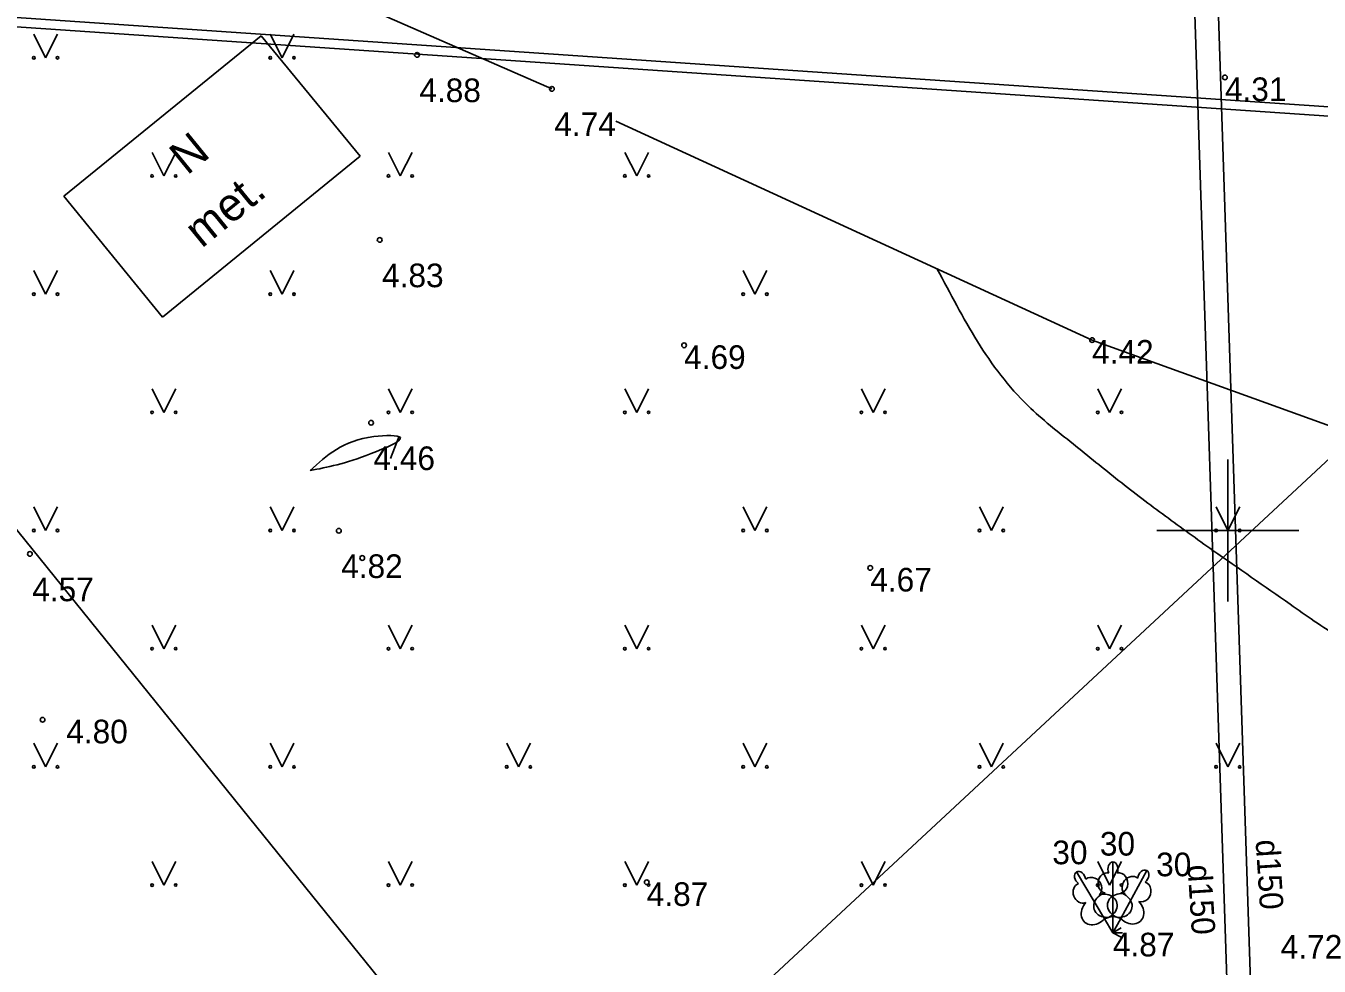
# Model space of a CAD drawing. Extents: x 519536 to 519949, y 326041 to 326519.
# Drawn here: x 519774.58 to 519801.93, y 326190.79 to 326210.68 of the extents above; entities that cross this region are included whole.
import ezdxf

# ---------------------------------------------------------------- set-up
doc = ezdxf.new("R2010")
doc.units = 0
for name, color, linetype in [('BUVE_EKAS_BPAL_####_#', 7, 'Continuous'), ('BUVE_EKAS_RAKS_TKST_#', 7, 'Continuous'), ('CELI_CMAL_####_####_#', 7, 'Continuous'), ('ELEK_VADP_ZSPR_####_#', 7, 'Continuous'), ('GEOD_ELEM_####_####_#', 7, 'Continuous'), ('RELJ_AATZ_####_TKST_#', 7, 'Continuous'), ('RELJ_ELEM_####_####_#', 7, 'Continuous'), ('RELJ_HORZ_PAMT_####_#', 7, 'Continuous'), ('SKAN_VADP_NEDR_####_#', 7, 'Continuous'), ('SKAN_VADP_NEDR_TKST_#', 7, 'Continuous'), ('SKAN_VADP_PAST_####_#', 7, 'Continuous'), ('TERT_DIAM_####_TKST_#', 7, 'Continuous'), ('TERT_ELEM_####_####_#', 7, 'Continuous')]:
    doc.layers.add(name, color=color, linetype=linetype)

msp = doc.modelspace()

# ---------------------------------------------------------------- linework, layer by layer
at = {"layer": 'BUVE_EKAS_BPAL_####_#'}
for p, q in [((519775.387, 326207.074), (519779.554, 326210.466)), ((519779.554, 326210.466), (519781.652, 326207.921)), ((519781.652, 326207.921), (519777.469, 326204.516)), ((519777.469, 326204.516), (519775.387, 326207.074))]:
    msp.add_line(p, q, dxfattribs=at)
at = {"layer": 'CELI_CMAL_####_####_#'}
for points in [[(519742.282, 326187.957), (519742.541, 326195.477), (519744.019, 326203.197), (519745.437, 326210.255), (519747.085, 326217.617), (519749.374, 326220.943), (519751.653, 326222.581), (519753.981, 326222.283), (519761.914, 326219.194), (519771.552, 326215.321), (519779.389, 326212.109), (519785.706, 326209.343)], [(519787.061, 326208.66), (519797.129, 326204.029), (519817.623, 326196.632), (519829.055, 326193.272), (519842.621, 326190.678), (519855.118, 326190.491), (519864.636, 326190.648), (519870.995, 326190.162)]]:
    msp.add_lwpolyline(points, dxfattribs=at)
at = {"layer": 'ELEK_VADP_ZSPR_####_#'}
for p, q in [((519788.357, 326209.7), (519688.534, 326216.495)), ((519788.626, 326209.882), (519688.83, 326216.675)), ((519792.704, 326209.404), (519788.357, 326209.7)), ((519792.769, 326209.6), (519788.626, 326209.882)), ((519809.106, 326208.287), (519792.704, 326209.404)), ((519809.12, 326208.487), (519792.769, 326209.6))]:
    msp.add_line(p, q, dxfattribs=at)
msp.add_lwpolyline([(519789.609, 326189.861), (519809.299, 326208.174)], dxfattribs=at)
at = {"layer": 'GEOD_ELEM_####_####_#'}
for p, q in [((519800, 326201.5), (519800, 326200)), ((519798.5, 326200), (519800, 326200)), ((519800, 326200), (519800, 326198.5)), ((519800, 326200), (519801.5, 326200))]:
    msp.add_line(p, q, dxfattribs=at)
at = {"layer": 'RELJ_ELEM_####_####_#'}
for centre in [(519782.853, 326210.062), (519785.706, 326209.343), (519799.938, 326209.584), (519782.064, 326206.147), (519788.502, 326203.918), (519797.129, 326204.029), (519781.882, 326202.279), (519781.2, 326199.996), (519774.666, 326199.505), (519781.696, 326199.419), (519792.438, 326199.21), (519774.936, 326195.998), (519787.711, 326192.559)]:
    msp.add_circle(centre, 0.05, dxfattribs=at)
at = {"layer": 'RELJ_HORZ_PAMT_####_#'}
msp.add_line((519782.477, 326201.993), (519782.295, 326201.527), dxfattribs=at)
for points in [[(519793.848, 326205.538), (519793.854, 326205.527), (519794.268, 326204.759), (519794.704, 326203.999), (519795.775, 326202.638), (519796.728, 326201.832), (519797.694, 326201.054), (519798.679, 326200.304), (519799.684, 326199.581), (519801.32, 326198.439), (519801.828, 326198.085), (519802.927, 326197.389), (519803.496, 326197.072), (519804.074, 326196.77), (519805.265, 326196.231), (519806.488, 326195.764), (519807.103, 326195.629), (519807.737, 326195.593), (519808.376, 326195.578), (519809.008, 326195.503), (519809.793, 326195.325), (519810.16, 326195.165), (519810.49, 326194.925), (519810.792, 326194.54), (519811.058, 326194.147), (519811.509, 326193.343), (519812.291, 326191.691), (519814.557, 326186.93), (519814.76, 326186.52), (519814.988, 326186.123), (519815.26, 326185.754), (519815.419, 326185.584), (519815.597, 326185.426), (519815.962, 326185.213), (519816.354, 326185.068), (519816.626, 326184.979), (519817.473, 326184.823), (519817.763, 326184.796), (519818.054, 326184.778), (519818.346, 326184.759), (519818.636, 326184.735), (519819.785, 326184.558), (519820.334, 326184.36), (519820.795, 326184.099)], [(519780.596, 326201.268), (519781.884, 326201.626), (519782.501, 326201.966), (519781.94, 326201.989), (519780.596, 326201.268)]]:
    msp.add_spline(points, degree=3, dxfattribs=at)
at = {"layer": 'SKAN_VADP_NEDR_####_#'}
for points in [[(519800.502, 326189.811), (519799.711, 326213.66)], [(519800.006, 326189.664), (519799.224, 326213.266)]]:
    msp.add_lwpolyline(points, dxfattribs=at)
at = {"layer": 'SKAN_VADP_PAST_####_#'}
for p, q in [((519780.057, 326192.993), (519767.461, 326208.593)), ((519783.917, 326188.213), (519780.057, 326192.993))]:
    msp.add_line(p, q, dxfattribs=at)
at = {"layer": 'TERT_ELEM_####_####_#'}
for p, q in [((519774.75, 326210.5), (519775, 326210)), ((519775, 326210), (519775.25, 326210.5)), ((519779.75, 326210.5), (519780, 326210)), ((519780, 326210), (519780.25, 326210.5)), ((519777.25, 326208), (519777.5, 326207.5)), ((519777.5, 326207.5), (519777.75, 326208)), ((519782.25, 326208), (519782.5, 326207.5)), ((519782.5, 326207.5), (519782.75, 326208)), ((519787.25, 326208), (519787.5, 326207.5)), ((519787.5, 326207.5), (519787.75, 326208)), ((519774.75, 326205.5), (519775, 326205)), ((519775, 326205), (519775.25, 326205.5)), ((519779.75, 326205.5), (519780, 326205)), ((519780, 326205), (519780.25, 326205.5)), ((519789.75, 326205.5), (519790, 326205)), ((519790, 326205), (519790.25, 326205.5)), ((519777.25, 326203), (519777.5, 326202.5)), ((519777.5, 326202.5), (519777.75, 326203)), ((519782.25, 326203), (519782.5, 326202.5)), ((519782.5, 326202.5), (519782.75, 326203)), ((519787.25, 326203), (519787.5, 326202.5)), ((519787.5, 326202.5), (519787.75, 326203)), ((519792.25, 326203), (519792.5, 326202.5)), ((519792.5, 326202.5), (519792.75, 326203)), ((519797.25, 326203), (519797.5, 326202.5)), ((519797.5, 326202.5), (519797.75, 326203)), ((519774.75, 326200.5), (519775, 326200)), ((519775, 326200), (519775.25, 326200.5)), ((519779.75, 326200.5), (519780, 326200)), ((519780, 326200), (519780.25, 326200.5)), ((519789.75, 326200.5), (519790, 326200)), ((519790, 326200), (519790.25, 326200.5)), ((519794.75, 326200.5), (519795, 326200)), ((519795, 326200), (519795.25, 326200.5)), ((519799.75, 326200.5), (519800, 326200)), ((519800, 326200), (519800.25, 326200.5)), ((519777.25, 326198), (519777.5, 326197.5)), ((519777.5, 326197.5), (519777.75, 326198)), ((519782.25, 326198), (519782.5, 326197.5)), ((519782.5, 326197.5), (519782.75, 326198)), ((519787.25, 326198), (519787.5, 326197.5)), ((519787.5, 326197.5), (519787.75, 326198)), ((519792.25, 326198), (519792.5, 326197.5)), ((519792.5, 326197.5), (519792.75, 326198)), ((519797.25, 326198), (519797.5, 326197.5)), ((519797.5, 326197.5), (519797.75, 326198)), ((519774.75, 326195.5), (519775, 326195)), ((519775, 326195), (519775.25, 326195.5)), ((519779.75, 326195.5), (519780, 326195)), ((519780, 326195), (519780.25, 326195.5)), ((519784.75, 326195.5), (519785, 326195)), ((519785, 326195), (519785.25, 326195.5)), ((519789.75, 326195.5), (519790, 326195)), ((519790, 326195), (519790.25, 326195.5)), ((519794.75, 326195.5), (519795, 326195)), ((519795, 326195), (519795.25, 326195.5)), ((519799.75, 326195.5), (519800, 326195)), ((519800, 326195), (519800.25, 326195.5)), ((519777.25, 326193), (519777.5, 326192.5)), ((519777.5, 326192.5), (519777.75, 326193)), ((519782.25, 326193), (519782.5, 326192.5)), ((519782.5, 326192.5), (519782.75, 326193)), ((519787.25, 326193), (519787.5, 326192.5)), ((519787.5, 326192.5), (519787.75, 326193)), ((519792.25, 326193), (519792.5, 326192.5)), ((519792.5, 326192.5), (519792.75, 326193)), ((519797.25, 326193), (519797.5, 326192.5)), ((519797.5, 326192.5), (519797.75, 326193)), ((519797.391, 326191.789), (519797.569, 326191.491)), ((519797.569, 326191.838), (519797.569, 326191.491)), ((519797.735, 326191.796), (519797.569, 326191.491)), ((519797.569, 326191.491), (519797.741, 326191.594)), ((519797.569, 326191.491), (519797.769, 326191.491)), ((519797.569, 326191.491), (519797.745, 326191.396))]:
    msp.add_line(p, q, dxfattribs=at)
for points in [[(519797.569, 326192.991), (519797.569, 326191.838)], [(519796.799, 326192.778), (519797.391, 326191.789)], [(519797.659, 326192.759), (519797.658, 326192.76)], [(519798.285, 326192.81), (519797.735, 326191.796)], [(519796.995, 326192.625), (519796.994, 326192.625)], [(519798.253, 326192.563), (519798.253, 326192.564)]]:
    msp.add_lwpolyline(points, dxfattribs=at)
for centre, radius in [((519774.75, 326210), 0.028), ((519775.25, 326210), 0.0263), ((519779.75, 326210), 0.028), ((519780.25, 326210), 0.0263), ((519777.25, 326207.5), 0.028), ((519777.75, 326207.5), 0.0263), ((519782.25, 326207.5), 0.028), ((519782.75, 326207.5), 0.0263), ((519787.25, 326207.5), 0.028), ((519787.75, 326207.5), 0.0263), ((519774.75, 326205), 0.028), ((519775.25, 326205), 0.0263), ((519779.75, 326205), 0.028), ((519780.25, 326205), 0.0263), ((519789.75, 326205), 0.028), ((519790.25, 326205), 0.0263), ((519777.25, 326202.5), 0.028), ((519777.75, 326202.5), 0.0263), ((519782.25, 326202.5), 0.028), ((519782.75, 326202.5), 0.0263), ((519787.25, 326202.5), 0.028), ((519787.75, 326202.5), 0.0263), ((519792.25, 326202.5), 0.028), ((519792.75, 326202.5), 0.0263), ((519797.25, 326202.5), 0.028), ((519797.75, 326202.5), 0.0263), ((519774.75, 326200), 0.028), ((519775.25, 326200), 0.0263), ((519779.75, 326200), 0.028), ((519780.25, 326200), 0.0263), ((519789.75, 326200), 0.028), ((519790.25, 326200), 0.0263), ((519794.75, 326200), 0.028), ((519795.25, 326200), 0.0263), ((519799.75, 326200), 0.028), ((519800.25, 326200), 0.0263), ((519777.25, 326197.5), 0.028), ((519777.75, 326197.5), 0.0263), ((519782.25, 326197.5), 0.028), ((519782.75, 326197.5), 0.0263), ((519787.25, 326197.5), 0.028), ((519787.75, 326197.5), 0.0263), ((519792.25, 326197.5), 0.028), ((519792.75, 326197.5), 0.0263), ((519797.25, 326197.5), 0.028), ((519797.75, 326197.5), 0.0263), ((519774.75, 326195), 0.028), ((519775.25, 326195), 0.0263), ((519779.75, 326195), 0.028), ((519780.25, 326195), 0.0263), ((519784.75, 326195), 0.028), ((519785.25, 326195), 0.0263), ((519789.75, 326195), 0.028), ((519790.25, 326195), 0.0263), ((519794.75, 326195), 0.028), ((519795.25, 326195), 0.0263), ((519799.75, 326195), 0.028), ((519800.25, 326195), 0.0263), ((519777.25, 326192.5), 0.028), ((519777.75, 326192.5), 0.0263), ((519782.25, 326192.5), 0.028), ((519782.75, 326192.5), 0.0263), ((519787.25, 326192.5), 0.028), ((519787.75, 326192.5), 0.0263), ((519792.25, 326192.5), 0.028), ((519792.75, 326192.5), 0.0263), ((519797.25, 326192.5), 0.028), ((519797.75, 326192.5), 0.0263)]:
    msp.add_circle(centre, radius, dxfattribs=at)
for centre, major_axis, ratio, start_param, end_param in [((519797.57, 326192.841), (0, -0.15), 0.707107, 3.14537, 5.287485), ((519797.569, 326192.841), (0, -0.15), 0.707107, 0.995701, 3.137816), ((519796.876, 326192.65), (0.077, -0.129), 0.707107, 3.14537, 5.287485), ((519796.875, 326192.649), (0.077, -0.129), 0.707107, 0.995701, 3.137816), ((519797.137, 326192.462), (0.142, -0.162), 0.861323, 0, 3.141593), ((519797.441, 326192.547), (-0.039, -0.212), 0.861323, 3.141593, 6.283185), ((519797.698, 326192.547), (0.039, -0.212), 0.861323, 0, 3.141593), ((519797.96, 326192.48), (-0.135, -0.168), 0.861323, 3.141593, 6.283185), ((519798.214, 326192.678), (-0.072, -0.132), 0.707107, 3.14537, 5.287485), ((519798.213, 326192.678), (-0.072, -0.132), 0.707107, 0.995701, 3.137816), ((519796.917, 326192.331), (0.076, -0.202), 0.861323, 3.141593, 6.283185), ((519798.186, 326192.357), (-0.067, -0.205), 0.861323, 0, 3.141593), ((519797.48, 326192.084), (0.307, 0.095), 0.814445, 1.570796, 4.752015), ((519797.342, 326192.046), (-0.312, -0.076), 0.814445, 1.531171, 4.712389), ((519797.774, 326192.055), (0.315, -0.063), 0.814445, 1.570796, 4.752015), ((519797.659, 326192.084), (-0.307, 0.095), 0.814445, 1.531171, 4.712389), ((519797.931, 326191.97), (-0.224, 0.23), 0.814445, 1.531171, 4.712389), ((519797.188, 326191.954), (0.214, 0.239), 0.814445, 1.570796, 4.752015)]:
    msp.add_ellipse(centre, major_axis=major_axis, ratio=ratio, start_param=start_param, end_param=end_param, dxfattribs=at)

# ---------------------------------------------------------------- texts
at = {"layer": 'BUVE_EKAS_RAKS_TKST_#'}
for s, p in [('N', (519777.99, 326207.501)), ('met.', (519778.299, 326205.958))]:
    msp.add_text(s, height=0.7, rotation=39.1461, dxfattribs=at).set_placement(p)
at = {"layer": 'RELJ_AATZ_####_TKST_#'}
for s, p in [('4.88', (519782.903, 326209.062)), ('4.31', (519799.938, 326209.084)), ('4.74', (519785.756, 326208.343)), ('4.83', (519782.114, 326205.147)), ('4.69', (519788.502, 326203.418)), ('4.42', (519797.129, 326203.529)), ('4.46', (519781.932, 326201.279)), ('4.82', (519781.25, 326198.996)), ('4.57', (519774.716, 326198.505)), ('4.67', (519792.438, 326198.71)), ('4.80', (519775.436, 326195.498)), ('4.87', (519787.711, 326192.059)), ('4.87', (519797.569, 326190.991)), ('4.72', (519801.118, 326190.945))]:
    msp.add_text(s, height=0.5, dxfattribs=at).set_placement(p)
at = {"layer": 'SKAN_VADP_NEDR_TKST_#'}
for p in [(519800.586, 326193.45), (519799.146, 326192.919)]:
    msp.add_text('d150', height=0.5, rotation=273.6735, dxfattribs=at).set_placement(p)
at = {"layer": 'TERT_DIAM_####_TKST_#'}
for p in [(519797.294, 326193.124), (519796.288, 326192.941), (519798.483, 326192.687)]:
    msp.add_text('30', height=0.5, dxfattribs=at).set_placement(p)

doc.saveas('drawing.dxf')
